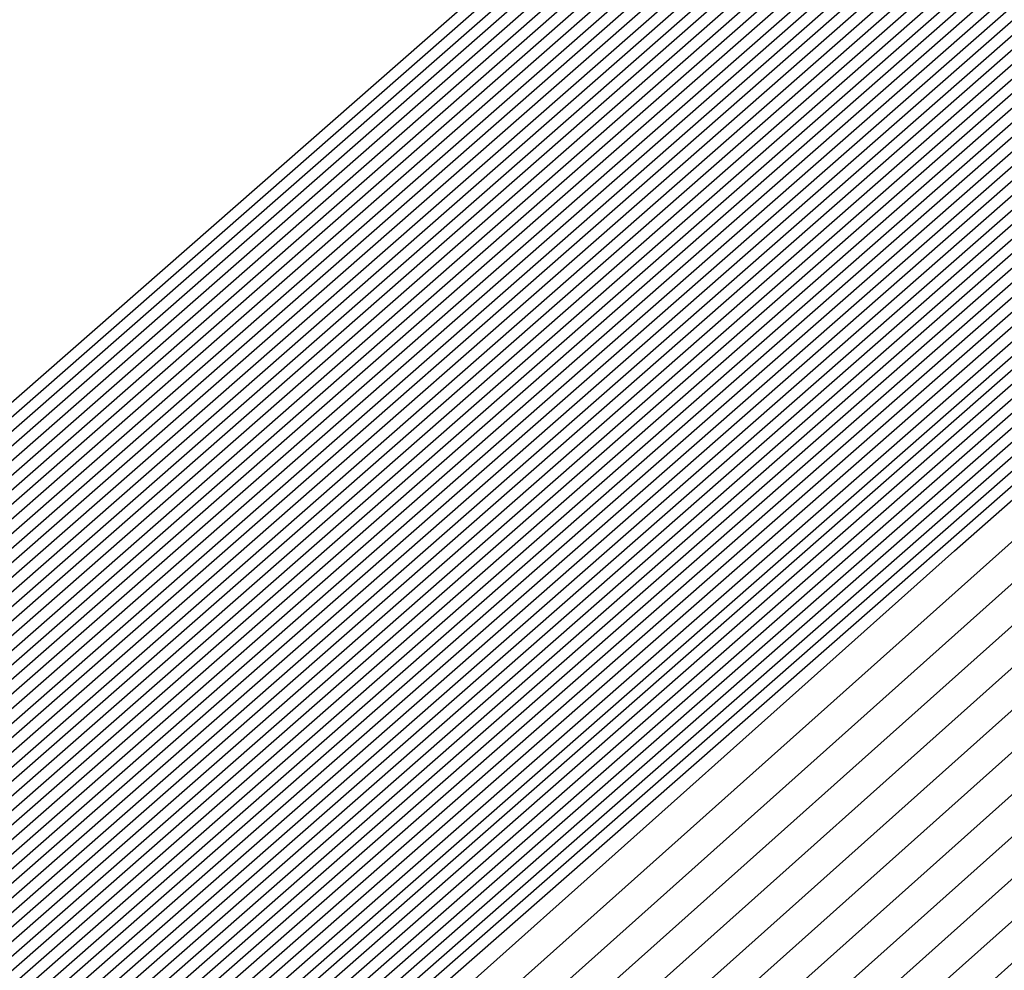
# Model space of a CAD drawing. Extents: x 3249832 to 3255657, y 13789405 to 13793316.
# Tile 908 of 1056: x 3253211.1236 to 3253211.1901, y 13791259.866 to 13791259.9302. Entities that reach past the tile are written whole.
import ezdxf

# ---------------------------------------------------------------- set-up
doc = ezdxf.new("R2010")
doc.units = 0
doc.header["$LTSCALE"] = 100
doc.header["$MEASUREMENT"] = 0
for name, color, linetype in [('GRATIO_03231_CON', 1, 'CONTINUOUS'), ('GRATIO_0323_ICON', 1, 'CONTINUOUS'), ('TARGETS_EAST', 7, 'CONTINUOUS')]:
    doc.layers.add(name, color=color, linetype=linetype)

# ---------------------------------------------------------------- blocks, each defined once
blk = doc.blocks.new('Gratio_032316_contours')
at = {"layer": 'GRATIO_03231_CON', "color": 5, "linetype": 'Continuous', "flags": 128}
for points in [[(3253196.577061, 13791247.036147), (3253203.471051, 13791253.193803), (3253218.759506, 13791266.601258), (3253234.069714, 13791279.984133), (3253242.887716, 13791287.686623), (3253246.134624, 13791290.527313), (3253246.590308, 13791290.943375), (3253246.980833, 13791291.325315), (3253249.817023, 13791293.876967), (3253257.555891, 13791300.755497), (3253271.430682, 13791313.032305), (3253287.77957, 13791327.435736), (3253301.716954, 13791339.608371)], [(3253196.710569, 13791247.152543), (3253203.58621, 13791253.293811), (3253218.83398, 13791266.665582), (3253234.103448, 13791280.012829), (3253242.898008, 13791287.694797), (3253246.136358, 13791290.527838), (3253246.591022, 13791290.942579), (3253246.974128, 13791291.317211), (3253249.756224, 13791293.820178), (3253257.347461, 13791300.567486), (3253270.957567, 13791312.610093), (3253286.994572, 13791326.738755), (3253300.666077, 13791338.679176)], [(3253196.844077, 13791247.26894), (3253203.701371, 13791253.393818), (3253218.908454, 13791266.729905), (3253234.137183, 13791280.041526), (3253242.9083, 13791287.702971), (3253246.138093, 13791290.528363), (3253246.591735, 13791290.941783), (3253246.967422, 13791291.309107), (3253249.695424, 13791293.763388), (3253257.139032, 13791300.379476), (3253270.484453, 13791312.187881), (3253286.209573, 13791326.041774), (3253299.615201, 13791337.749981)], [(3253197.111093, 13791247.501735), (3253203.931691, 13791253.593836), (3253219.057401, 13791266.858547), (3253234.204654, 13791280.09892), (3253242.928884, 13791287.71932), (3253246.141561, 13791290.529414), (3253246.593162, 13791290.940191), (3253246.954011, 13791291.292898), (3253249.573825, 13791293.649809), (3253256.722172, 13791300.003456), (3253269.538223, 13791311.34346), (3253284.63958, 13791324.647813), (3253297.513447, 13791335.891592)], [(3253197.244601, 13791247.618131), (3253204.046851, 13791253.693843), (3253219.131875, 13791266.92287), (3253234.238388, 13791280.127617), (3253242.939176, 13791287.727494), (3253246.143296, 13791290.529939), (3253246.593875, 13791290.939395), (3253246.947305, 13791291.284794), (3253249.513026, 13791293.59302), (3253256.513742, 13791299.815445), (3253269.065109, 13791310.92125), (3253283.854581, 13791323.950833), (3253296.46257, 13791334.962398)], [(3253197.378109, 13791247.734529), (3253204.162012, 13791253.793851), (3253219.206348, 13791266.987193), (3253234.272124, 13791280.156313), (3253242.949468, 13791287.735668), (3253246.14503, 13791290.530465), (3253246.594589, 13791290.9386), (3253246.940599, 13791291.27669), (3253249.452226, 13791293.53623), (3253256.305312, 13791299.627435), (3253268.591994, 13791310.499038), (3253283.069583, 13791323.253852), (3253295.411694, 13791334.033204)], [(3253197.511617, 13791247.850926), (3253204.277171, 13791253.893859), (3253219.280822, 13791267.051512), (3253234.305859, 13791280.18501), (3253242.95976, 13791287.743843), (3253246.146765, 13791290.53099), (3253246.595302, 13791290.937804), (3253246.933893, 13791291.268586), (3253249.391427, 13791293.479441), (3253256.096882, 13791299.439425), (3253268.118879, 13791310.076826), (3253282.284588, 13791322.55687), (3253294.360818, 13791333.104009)], [(3253197.778633, 13791248.083719), (3253204.507492, 13791254.093876), (3253219.429769, 13791267.180159), (3253234.373329, 13791280.242404), (3253242.980343, 13791287.760191), (3253246.150233, 13791290.532041), (3253246.596729, 13791290.936212), (3253246.920482, 13791291.252377), (3253249.269828, 13791293.365862), (3253255.680023, 13791299.063404), (3253267.172648, 13791309.232405), (3253280.714591, 13791321.162909), (3253292.259064, 13791331.24562), (3253298.86322, 13791336.863506)], [(3253197.912141, 13791248.200117), (3253204.622651, 13791254.193883), (3253219.504243, 13791267.244478), (3253234.407064, 13791280.271101), (3253242.990635, 13791287.768365), (3253246.151968, 13791290.532566), (3253246.597442, 13791290.935416), (3253246.913776, 13791291.244273), (3253249.209028, 13791293.309072), (3253255.471593, 13791298.875394), (3253266.699533, 13791308.810193), (3253279.929596, 13791320.465926), (3253291.208188, 13791330.316426), (3253297.66843, 13791335.812021)], [(3253198.045649, 13791248.316514), (3253204.737812, 13791254.293891), (3253219.578716, 13791267.308801), (3253234.440798, 13791280.299798), (3253243.000927, 13791287.77654), (3253246.153702, 13791290.533091), (3253246.598156, 13791290.93462), (3253246.907071, 13791291.236168), (3253249.148229, 13791293.252283), (3253255.263163, 13791298.687384), (3253266.226419, 13791308.387983), (3253279.144597, 13791319.768946), (3253290.157311, 13791329.387232), (3253296.473639, 13791334.760535)], [(3253198.179157, 13791248.43291), (3253204.852971, 13791254.393901), (3253219.65319, 13791267.373124), (3253234.474533, 13791280.328495), (3253243.011219, 13791287.784714), (3253246.155437, 13791290.533616), (3253246.598869, 13791290.933824), (3253246.900365, 13791291.228064), (3253249.087429, 13791293.195493), (3253255.054733, 13791298.499374), (3253265.753304, 13791307.965772), (3253278.359599, 13791319.071965), (3253289.106434, 13791328.458038), (3253295.27885, 13791333.70905)], [(3253198.446173, 13791248.665705), (3253205.083292, 13791254.593916), (3253219.802137, 13791267.501766), (3253234.542003, 13791280.385889), (3253243.031803, 13791287.801062), (3253246.158905, 13791290.534667), (3253246.600296, 13791290.932232), (3253246.886954, 13791291.211856), (3253248.96583, 13791293.081914), (3253254.637874, 13791298.123353), (3253264.807075, 13791307.12135), (3253276.789604, 13791317.678004), (3253287.004681, 13791326.599649), (3253292.889269, 13791331.606079), (3253295.951331, 13791334.070942)], [(3253198.579681, 13791248.782102), (3253205.198453, 13791254.693924), (3253219.876611, 13791267.566089), (3253234.575738, 13791280.414585), (3253243.042095, 13791287.809237), (3253246.16064, 13791290.535192), (3253246.60101, 13791290.931436), (3253246.880248, 13791291.203751), (3253248.905031, 13791293.025125), (3253254.429444, 13791297.935343), (3253264.33396, 13791306.699138), (3253276.004607, 13791316.981023), (3253285.953804, 13791325.670454), (3253291.694479, 13791330.554594), (3253294.7416, 13791333.011419)], [(3253198.713189, 13791248.898498), (3253205.313612, 13791254.793933), (3253219.951085, 13791267.630412), (3253234.609474, 13791280.443283), (3253243.052387, 13791287.817411), (3253246.162374, 13791290.535718), (3253246.601723, 13791290.93064), (3253246.873542, 13791291.195647), (3253248.844232, 13791292.968335), (3253254.221014, 13791297.747333), (3253263.860844, 13791306.276928), (3253275.21961, 13791316.284043), (3253284.902928, 13791324.74126), (3253290.499689, 13791329.503109), (3253293.53187, 13791331.951897)], [(3253198.846697, 13791249.014895), (3253205.428774, 13791254.893941), (3253220.025558, 13791267.694732), (3253234.643209, 13791280.47198), (3253243.062679, 13791287.825585), (3253246.164109, 13791290.536243), (3253246.602436, 13791290.929844), (3253246.866836, 13791291.187543), (3253248.783432, 13791292.911546), (3253254.012584, 13791297.559322), (3253263.387729, 13791305.854716), (3253274.434612, 13791315.58706), (3253283.852051, 13791323.812065), (3253289.304899, 13791328.451623), (3253292.322139, 13791330.892375), (3253295.398785, 13791333.387147)], [(3253199.113713, 13791249.247691), (3253205.659094, 13791255.093956), (3253220.174506, 13791267.823378), (3253234.710679, 13791280.529373), (3253243.083262, 13791287.841934), (3253246.167577, 13791290.537293), (3253246.603863, 13791290.928252), (3253246.853425, 13791291.171334), (3253248.661833, 13791292.797967), (3253253.595725, 13791297.183302), (3253262.4415, 13791305.010294), (3253272.864616, 13791314.193099), (3253281.750298, 13791321.953677), (3253286.915319, 13791326.348653), (3253289.902678, 13791328.77333), (3253293.186926, 13791331.457682)], [(3253199.247221, 13791249.364086), (3253205.774253, 13791255.193966), (3253220.248979, 13791267.887697), (3253234.744414, 13791280.558071), (3253243.093554, 13791287.850108), (3253246.169312, 13791290.537819), (3253246.604577, 13791290.927456), (3253246.846719, 13791291.16323), (3253248.601034, 13791292.741177), (3253253.387295, 13791296.995292), (3253261.968385, 13791304.588083), (3253272.07962, 13791313.496119), (3253280.699421, 13791321.024482), (3253285.720529, 13791325.297167), (3253288.692948, 13791327.713808), (3253292.080997, 13791330.492949), (3253297.619173, 13791335.1971)], [(3253199.380729, 13791249.480484), (3253205.889415, 13791255.293974), (3253220.323453, 13791267.95202), (3253234.778148, 13791280.586767), (3253243.103846, 13791287.858282), (3253246.171046, 13791290.538344), (3253246.60529, 13791290.92666), (3253246.840014, 13791291.155126), (3253248.540234, 13791292.684388), (3253253.178865, 13791296.807282), (3253261.495269, 13791304.165872), (3253271.294621, 13791312.799138), (3253279.648544, 13791320.095288), (3253284.525739, 13791324.245682), (3253287.483217, 13791326.654286), (3253290.975067, 13791329.528217), (3253296.715246, 13791334.410219)], [(3253199.514237, 13791249.596881), (3253206.004574, 13791255.393981), (3253220.397926, 13791268.016343), (3253234.811884, 13791280.615464), (3253243.114138, 13791287.866456), (3253246.172781, 13791290.538869), (3253246.606003, 13791290.925864), (3253246.833308, 13791291.147021), (3253248.479435, 13791292.627598), (3253252.970435, 13791296.619271), (3253261.022155, 13791303.743661), (3253270.509624, 13791312.102158), (3253278.597668, 13791319.166094), (3253283.330949, 13791323.194197), (3253286.273487, 13791325.594763), (3253289.869138, 13791328.563484), (3253295.81132, 13791333.62334)], [(3253199.781252, 13791249.829674), (3253206.234894, 13791255.593998), (3253220.546874, 13791268.144986), (3253234.879353, 13791280.672858), (3253243.134722, 13791287.882805), (3253246.176249, 13791290.53992), (3253246.60743, 13791290.924272), (3253246.819896, 13791291.130813), (3253248.357836, 13791292.514019), (3253252.553575, 13791296.243251), (3253260.075926, 13791302.899239), (3253268.939629, 13791310.708195), (3253276.495915, 13791317.307705), (3253280.941369, 13791321.091226), (3253283.854026, 13791323.475719), (3253287.657279, 13791326.63402), (3253294.003467, 13791332.049579)], [(3253199.91476, 13791249.946072), (3253206.350054, 13791255.694006), (3253220.621347, 13791268.209309), (3253234.913089, 13791280.701555), (3253243.145014, 13791287.890979), (3253246.177984, 13791290.540445), (3253246.608144, 13791290.923477), (3253246.813191, 13791291.122709), (3253248.297036, 13791292.45723), (3253252.345146, 13791296.055241), (3253259.60281, 13791302.477028), (3253268.154633, 13791310.011214), (3253275.445038, 13791316.37851), (3253279.746579, 13791320.03974), (3253282.644295, 13791322.416197), (3253286.55135, 13791325.669287), (3253293.099541, 13791331.2627), (3253300.795214, 13791337.869235)], [(3253200.048268, 13791250.062469), (3253206.465215, 13791255.794014), (3253220.695821, 13791268.273632), (3253234.946824, 13791280.730252), (3253243.155306, 13791287.899153), (3253246.179718, 13791290.540971), (3253246.608857, 13791290.922681), (3253246.806485, 13791291.114604), (3253248.236237, 13791292.40044), (3253252.136716, 13791295.86723), (3253259.129695, 13791302.054816), (3253267.369634, 13791309.314234), (3253274.394161, 13791315.449316), (3253278.551789, 13791318.988255), (3253281.434565, 13791321.356674), (3253285.44542, 13791324.704555), (3253292.195614, 13791330.475819), (3253300.12972, 13791337.290156)], [(3253200.181776, 13791250.178867), (3253206.580374, 13791255.894021), (3253220.770295, 13791268.337951), (3253234.980558, 13791280.758949), (3253243.165597, 13791287.907327), (3253246.181453, 13791290.541496), (3253246.609571, 13791290.921885), (3253246.799779, 13791291.1065), (3253248.175437, 13791292.34365), (3253251.928286, 13791295.67922), (3253258.656581, 13791301.632605), (3253266.584637, 13791308.617253), (3253273.343284, 13791314.520121), (3253277.356999, 13791317.93677), (3253280.224834, 13791320.297152), (3253284.339491, 13791323.739822), (3253291.291688, 13791329.688939), (3253299.464229, 13791336.711079)], [(3253200.448792, 13791250.41166), (3253206.810695, 13791256.094039), (3253220.919242, 13791268.466597), (3253235.048029, 13791280.816343), (3253243.186181, 13791287.923676), (3253246.184922, 13791290.542546), (3253246.610997, 13791290.920293), (3253246.786368, 13791291.090291), (3253248.053838, 13791292.230072), (3253251.511426, 13791295.3032), (3253257.71035, 13791300.788183), (3253265.014642, 13791307.223292), (3253271.241531, 13791312.661733), (3253274.967419, 13791315.833799), (3253277.805373, 13791318.178108), (3253282.127631, 13791321.810358), (3253289.483835, 13791328.115179), (3253298.133244, 13791335.552923)], [(3253200.5823, 13791250.528057), (3253206.925856, 13791256.194046), (3253220.993715, 13791268.530917), (3253235.081764, 13791280.845039), (3253243.196473, 13791287.93185), (3253246.186656, 13791290.543072), (3253246.611711, 13791290.919497), (3253246.779662, 13791291.082187), (3253247.993039, 13791292.173282), (3253251.302996, 13791295.11519), (3253257.237236, 13791300.365972), (3253264.229644, 13791306.52631), (3253270.190655, 13791311.732538), (3253273.772629, 13791314.782314), (3253276.595643, 13791317.118585), (3253281.021702, 13791320.845625), (3253288.579908, 13791327.328299), (3253297.467752, 13791334.973846)], [(3253200.715808, 13791250.644455), (3253207.041015, 13791256.294056), (3253221.068189, 13791268.59524), (3253235.115498, 13791280.873737), (3253243.206765, 13791287.940024), (3253246.18839, 13791290.543597), (3253246.612424, 13791290.918701), (3253246.772956, 13791291.074083), (3253247.93224, 13791292.116492), (3253251.094567, 13791294.927179), (3253256.764121, 13791299.943761), (3253263.444647, 13791305.82933), (3253269.139778, 13791310.803344), (3253272.577839, 13791313.730828), (3253275.385912, 13791316.059063), (3253279.915773, 13791319.880893), (3253287.675982, 13791326.541418), (3253296.802261, 13791334.394769)], [(3253200.849316, 13791250.760851), (3253207.156176, 13791256.394064), (3253221.142663, 13791268.659563), (3253235.149234, 13791280.902434), (3253243.217057, 13791287.948199), (3253246.190125, 13791290.544122), (3253246.613138, 13791290.917905), (3253246.766251, 13791291.065979), (3253247.87144, 13791292.059703), (3253250.886137, 13791294.739169), (3253256.291006, 13791299.52155), (3253262.659648, 13791305.132348), (3253268.088901, 13791309.87415), (3253271.383048, 13791312.679343), (3253274.176182, 13791314.999541), (3253278.809843, 13791318.91616), (3253286.772056, 13791325.754539), (3253296.136767, 13791333.81569)], [(3253201.116332, 13791250.993646), (3253207.386497, 13791256.594079), (3253221.29161, 13791268.788205), (3253235.216703, 13791280.959827), (3253243.237641, 13791287.964547), (3253246.193594, 13791290.545173), (3253246.614564, 13791290.916313), (3253246.752839, 13791291.04977), (3253247.749841, 13791291.946124), (3253250.469277, 13791294.363148), (3253255.344776, 13791298.677128), (3253261.089654, 13791303.738387), (3253265.987148, 13791308.015761), (3253268.993468, 13791310.576372), (3253271.756721, 13791312.880496), (3253276.597984, 13791316.986696), (3253284.964203, 13791324.180778), (3253294.805784, 13791332.657536)], [(3253201.24984, 13791251.110043), (3253207.501656, 13791256.694088), (3253221.366084, 13791268.852528), (3253235.250439, 13791280.988525), (3253243.247933, 13791287.972721), (3253246.195328, 13791290.545698), (3253246.615278, 13791290.915517), (3253246.746134, 13791291.041666), (3253247.689042, 13791291.889334), (3253250.260847, 13791294.175138), (3253254.871662, 13791298.254917), (3253260.304656, 13791303.041406), (3253264.936271, 13791307.086566), (3253267.798678, 13791309.524887), (3253270.54699, 13791311.820974), (3253275.492055, 13791316.021963), (3253284.060277, 13791323.393899), (3253294.140291, 13791332.078457)], [(3253201.383348, 13791251.226439), (3253207.616817, 13791256.794096), (3253221.440557, 13791268.916851), (3253235.284174, 13791281.017221), (3253243.258224, 13791287.980896), (3253246.197062, 13791290.546223), (3253246.615991, 13791290.914721), (3253246.739428, 13791291.033562), (3253247.628242, 13791291.832545), (3253250.052417, 13791293.987128), (3253254.398546, 13791297.832706), (3253259.519659, 13791302.344425), (3253263.885395, 13791306.157372), (3253266.603888, 13791308.473402), (3253269.33726, 13791310.761452), (3253274.386125, 13791315.057231), (3253283.156349, 13791322.607018), (3253293.474799, 13791331.49938)], [(3253201.516856, 13791251.342836), (3253207.731977, 13791256.894104), (3253221.515031, 13791268.98117), (3253235.317908, 13791281.045918), (3253243.268516, 13791287.98907), (3253246.198797, 13791290.546749), (3253246.616705, 13791290.913925), (3253246.732722, 13791291.025457), (3253247.567443, 13791291.775755), (3253249.843988, 13791293.799118), (3253253.925432, 13791297.410495), (3253258.734661, 13791301.647445), (3253262.834518, 13791305.228178), (3253265.409098, 13791307.421916), (3253268.127529, 13791309.701929), (3253273.280196, 13791314.092498), (3253282.252423, 13791321.820138), (3253292.809306, 13791330.920303), (3253301.810882, 13791338.630682)], [(3253201.783872, 13791251.575631), (3253207.962297, 13791257.094121), (3253221.663978, 13791269.109817), (3253235.385379, 13791281.103312), (3253243.2891, 13791288.005418), (3253246.202266, 13791290.547799), (3253246.618132, 13791290.912333), (3253246.719311, 13791291.009249), (3253247.445844, 13791291.662176), (3253249.427128, 13791293.423097), (3253252.979202, 13791296.566073), (3253257.164667, 13791300.253483), (3253260.732765, 13791303.369789), (3253263.019518, 13791305.318945), (3253265.708069, 13791307.582885), (3253271.068337, 13791312.163033), (3253280.44457, 13791320.246378), (3253291.478323, 13791329.762148), (3253300.885471, 13791337.825133)], [(3253201.91738, 13791251.692027), (3253208.077456, 13791257.194129), (3253221.738452, 13791269.174136), (3253235.419113, 13791281.132009), (3253243.299392, 13791288.013593), (3253246.204, 13791290.548325), (3253246.618845, 13791290.911537), (3253246.712605, 13791291.001144), (3253247.385044, 13791291.605387), (3253249.218698, 13791293.235087), (3253252.506087, 13791296.143862), (3253256.379669, 13791299.556502), (3253259.681888, 13791302.440594), (3253261.824728, 13791304.26746), (3253264.498338, 13791306.523363), (3253269.962407, 13791311.198301), (3253279.540643, 13791319.459498), (3253290.812829, 13791329.183071), (3253300.422766, 13791337.422359)], [(3253202.050886, 13791251.808424), (3253208.192618, 13791257.294136), (3253221.812925, 13791269.238459), (3253235.452849, 13791281.160706), (3253243.309684, 13791288.021767), (3253246.205734, 13791290.54885), (3253246.619558, 13791290.910741), (3253246.705899, 13791290.99304), (3253247.324245, 13791291.548597), (3253249.010269, 13791293.047077), (3253252.032972, 13791295.72165), (3253255.594672, 13791298.859521), (3253258.631011, 13791301.5114), (3253260.629938, 13791303.215975), (3253263.288608, 13791305.46384), (3253268.856478, 13791310.233569), (3253278.636718, 13791318.672617), (3253290.147338, 13791328.603992), (3253299.96006, 13791337.019585)], [(3253222.189727, 13791268.956195), (3253208.471011, 13791257.206985), (3253202.184394, 13791251.924823), (3253202.184394, 13791251.924822), (3253208.307777, 13791257.394144), (3253221.887399, 13791269.302782)], [(3253222.336854, 13791269.086923), (3253208.700353, 13791257.408126), (3253202.451409, 13791252.157615), (3253202.45141, 13791252.157615), (3253208.538097, 13791257.594161), (3253222.036346, 13791269.431424)], [(3253222.410417, 13791269.152286), (3253208.815023, 13791257.508695), (3253202.584921, 13791252.274011), (3253202.584918, 13791252.274013), (3253208.653258, 13791257.694169), (3253222.11082, 13791269.495747)], [(3253222.483981, 13791269.217651), (3253208.92969, 13791257.609264), (3253202.718428, 13791252.390411), (3253202.718426, 13791252.39041), (3253208.768418, 13791257.794177), (3253222.185294, 13791269.560071)], [(3253222.557544, 13791269.283014), (3253209.044361, 13791257.709832), (3253202.851936, 13791252.506807), (3253202.851934, 13791252.506806), (3253208.883579, 13791257.894186), (3253222.259767, 13791269.62439)], [(3253222.704671, 13791269.413741), (3253209.273702, 13791257.91097), (3253203.118951, 13791252.739602), (3253203.11895, 13791252.739601), (3253209.113899, 13791258.094202), (3253222.408715, 13791269.753036)], [(3253222.778233, 13791269.479104), (3253209.388373, 13791258.011542), (3253203.252459, 13791252.855998), (3253203.252458, 13791252.855998), (3253209.229059, 13791258.194209), (3253222.483188, 13791269.817355)], [(3253222.851796, 13791269.544469), (3253209.503043, 13791258.112111), (3253203.385966, 13791252.972394), (3253203.385966, 13791252.972394), (3253209.34422, 13791258.294219), (3253222.557662, 13791269.881678)], [(3253222.92536, 13791269.609832), (3253209.617714, 13791258.21268), (3253203.519474, 13791253.08879), (3253203.519474, 13791253.088791), (3253209.459379, 13791258.394226), (3253222.632135, 13791269.946001)], [(3253294.555932, 13791331.784818), (3253282.651333, 13791321.302735), (3253268.603203, 13791309.014447), (3253256.633797, 13791298.600272), (3253249.913733, 13791292.816087), (3253247.407106, 13791290.719974), (3253247.026376, 13791290.445568), (3253246.628672, 13791290.097267), (3253243.849802, 13791287.662521), (3253236.270245, 13791281.099544), (3253223.072487, 13791269.740559), (3253209.847055, 13791258.413819), (3253203.786489, 13791253.321586), (3253203.78649, 13791253.321586), (3253209.689707, 13791258.594234), (3253222.78114, 13791270.074575), (3253235.891608, 13791281.53353), (3253243.79641, 13791288.432975), (3253249.048806, 13791292.998606), (3253256.146548, 13791299.147074), (3253268.135158, 13791309.529006), (3253282.251274, 13791321.730918), (3253294.279297, 13791332.073309)], [(3253294.303412, 13791331.566983), (3253282.46184, 13791321.140397), (3253268.488083, 13791308.917171), (3253256.582029, 13791298.558148), (3253249.897517, 13791292.804611), (3253247.40414, 13791290.719612), (3253247.02543, 13791290.446644), (3253246.629001, 13791290.099378), (3253243.858784, 13791287.672183), (3253236.302787, 13791281.129602), (3253223.14605, 13791269.805922), (3253209.961726, 13791258.514388), (3253203.919997, 13791253.437981), (3253203.919998, 13791253.437982), (3253209.804872, 13791258.694236), (3253222.855652, 13791270.138852), (3253235.925472, 13791281.562076), (3253243.805117, 13791288.439206), (3253249.036009, 13791292.985734), (3253256.097231, 13791299.102201), (3253268.022476, 13791309.42905), (3253282.06389, 13791321.566318), (3253294.028242, 13791331.853946)], [(3253294.050892, 13791331.349147), (3253282.272347, 13791320.978058), (3253268.372959, 13791308.819897), (3253256.53026, 13791298.516025), (3253249.8813, 13791292.793135), (3253247.401173, 13791290.719249), (3253247.024485, 13791290.447721), (3253246.629331, 13791290.101489), (3253243.867765, 13791287.681844), (3253236.335328, 13791281.15966), (3253223.219613, 13791269.871285), (3253210.076396, 13791258.614957), (3253204.053508, 13791253.554381), (3253204.053506, 13791253.554379), (3253209.920037, 13791258.79424), (3253222.930167, 13791270.20313), (3253235.959336, 13791281.590624), (3253243.813823, 13791288.445438), (3253249.023211, 13791292.972861), (3253256.047914, 13791299.057326), (3253267.909792, 13791309.329092), (3253281.876511, 13791321.401718), (3253293.777187, 13791331.634584)], [(3253293.798373, 13791331.131311), (3253282.082854, 13791320.815718), (3253268.257836, 13791308.722622), (3253256.478491, 13791298.473901), (3253249.865083, 13791292.781659), (3253247.398206, 13791290.718887), (3253247.023539, 13791290.448797), (3253246.629661, 13791290.1036), (3253243.876746, 13791287.691505), (3253236.367871, 13791281.189718), (3253223.293177, 13791269.93665), (3253210.191067, 13791258.715525), (3253204.187016, 13791253.670777), (3253204.187014, 13791253.670777), (3253210.035202, 13791258.894242), (3253223.004679, 13791270.267407), (3253235.993201, 13791281.619171), (3253243.82253, 13791288.45167), (3253249.010414, 13791292.959989), (3253255.998597, 13791299.012453), (3253267.79711, 13791309.229136), (3253281.689131, 13791321.237116), (3253293.526131, 13791331.41522)], [(3253281.703867, 13791320.491041), (3253268.027588, 13791308.528072), (3253256.374954, 13791298.389654), (3253249.83265, 13791292.758707), (3253247.392273, 13791290.718163), (3253247.021649, 13791290.45095), (3253246.63032, 13791290.107823), (3253243.894709, 13791287.710827), (3253236.432955, 13791281.249833), (3253223.440304, 13791270.067378), (3253210.420408, 13791258.916665), (3253204.454031, 13791253.903573), (3253204.45403, 13791253.90357), (3253210.265496, 13791259.094286), (3253223.15342, 13791270.396274), (3253236.059978, 13791281.677323), (3253243.494674, 13791288.169109), (3253246.236293, 13791290.558915), (3253246.630942, 13791290.897916), (3253246.976878, 13791291.192818), (3253249.380962, 13791293.27243), (3253255.902209, 13791298.921086), (3253267.57241, 13791309.028745), (3253281.314456, 13791320.907856)], [(3253281.514374, 13791320.328701), (3253267.912464, 13791308.430798), (3253256.323186, 13791298.34753), (3253249.816433, 13791292.747232), (3253247.389307, 13791290.7178), (3253247.020703, 13791290.452026), (3253246.63065, 13791290.109934), (3253243.90369, 13791287.720489), (3253236.465497, 13791281.279891), (3253223.513867, 13791270.132741), (3253210.535079, 13791259.017233), (3253204.587539, 13791254.019969), (3253204.587538, 13791254.019968), (3253210.380657, 13791259.194295), (3253223.22789, 13791270.460601), (3253236.093697, 13791281.706031), (3253243.504926, 13791288.177315), (3253246.237927, 13791290.559532), (3253246.631434, 13791290.897348), (3253246.975681, 13791291.190435), (3253249.366914, 13791293.25849), (3253255.852885, 13791298.876217), (3253267.459724, 13791308.928789), (3253281.127076, 13791320.743256)], [(3253281.324881, 13791320.166363), (3253267.797344, 13791308.333522), (3253256.271417, 13791298.305406), (3253249.800217, 13791292.735756), (3253247.38634, 13791290.717438), (3253247.019758, 13791290.453103), (3253246.630979, 13791290.112045), (3253243.912671, 13791287.73015), (3253236.498039, 13791281.309949), (3253223.587429, 13791270.198103), (3253210.64975, 13791259.117804), (3253204.721046, 13791254.136365), (3253204.721046, 13791254.136365), (3253210.495817, 13791259.294303), (3253223.302356, 13791270.524924), (3253236.127417, 13791281.734739), (3253243.515178, 13791288.185521), (3253246.239562, 13791290.56015), (3253246.631926, 13791290.896781), (3253246.974483, 13791291.188052), (3253249.352866, 13791293.24455), (3253255.803561, 13791298.831348), (3253267.347038, 13791308.828835), (3253280.939697, 13791320.578654)], [(3253281.135387, 13791320.004024), (3253267.68222, 13791308.236247), (3253256.219649, 13791298.263283), (3253249.784, 13791292.72428), (3253247.383374, 13791290.717076), (3253247.018812, 13791290.454179), (3253246.631309, 13791290.114156), (3253243.921652, 13791287.739811), (3253236.530581, 13791281.340006), (3253223.660992, 13791270.263468), (3253210.76442, 13791259.218373), (3253204.854554, 13791254.25276), (3253204.854554, 13791254.252763), (3253210.610976, 13791259.394313), (3253223.376826, 13791270.589251), (3253236.161137, 13791281.763447), (3253243.52543, 13791288.193726), (3253246.241196, 13791290.560768), (3253246.632418, 13791290.896213), (3253246.973286, 13791291.185668), (3253249.338818, 13791293.230609), (3253255.754237, 13791298.786479), (3253267.234354, 13791308.728879), (3253280.752313, 13791320.414054)], [(3253267.451973, 13791308.041697), (3253256.116111, 13791298.179035), (3253249.751567, 13791292.701328), (3253247.377441, 13791290.716351), (3253247.016922, 13791290.456332), (3253246.631968, 13791290.118378), (3253243.939615, 13791287.759133), (3253236.595665, 13791281.400121), (3253223.808119, 13791270.394196), (3253210.993761, 13791259.419512), (3253205.121569, 13791254.485556), (3253205.12157, 13791254.485556), (3253210.841294, 13791259.59433), (3253223.525766, 13791270.717901), (3253236.228576, 13791281.820863), (3253243.545933, 13791288.210138), (3253246.244464, 13791290.562004), (3253246.633402, 13791290.895078), (3253246.970892, 13791291.180901), (3253249.310721, 13791293.202729), (3253255.655588, 13791298.696741), (3253267.008982, 13791308.528971)], [(3253267.336849, 13791307.944423), (3253256.064342, 13791298.136912), (3253249.73535, 13791292.689852), (3253247.374474, 13791290.715989), (3253247.015976, 13791290.457408), (3253246.632298, 13791290.120489), (3253243.948596, 13791287.768794), (3253236.628207, 13791281.430179), (3253223.881683, 13791270.459559), (3253211.108432, 13791259.520081), (3253205.255077, 13791254.601952), (3253205.255078, 13791254.601953), (3253210.956454, 13791259.694338), (3253223.600232, 13791270.782228), (3253236.262295, 13791281.84957), (3253243.556185, 13791288.218343), (3253246.246098, 13791290.562622), (3253246.633894, 13791290.89451), (3253246.969694, 13791291.178518), (3253249.296673, 13791293.188789), (3253255.606265, 13791298.651872), (3253266.896298, 13791308.429015)], [(3253267.221725, 13791307.847149), (3253256.012575, 13791298.094788), (3253249.719134, 13791292.678376), (3253247.371507, 13791290.715627), (3253247.015031, 13791290.458484), (3253246.632628, 13791290.1226), (3253243.957577, 13791287.778456), (3253236.66075, 13791281.460237), (3253223.955246, 13791270.524922), (3253211.223103, 13791259.62065), (3253205.388584, 13791254.718352), (3253205.388586, 13791254.718351), (3253211.071615, 13791259.794345), (3253223.674701, 13791270.846551), (3253236.296016, 13791281.878279), (3253243.566437, 13791288.226549), (3253246.247732, 13791290.56324), (3253246.634385, 13791290.893942), (3253246.968497, 13791291.176134), (3253249.282624, 13791293.174848), (3253255.55694, 13791298.607003), (3253266.783612, 13791308.329061)], [(3253267.106605, 13791307.749872), (3253255.960806, 13791298.052664), (3253249.702917, 13791292.6669), (3253247.368541, 13791290.715265), (3253247.014086, 13791290.459561), (3253246.632957, 13791290.124712), (3253243.966559, 13791287.788117), (3253236.693292, 13791281.490295), (3253224.02881, 13791270.590287), (3253211.337773, 13791259.72122), (3253205.522092, 13791254.834748), (3253205.522094, 13791254.834746), (3253211.186774, 13791259.894355), (3253223.749171, 13791270.910878), (3253236.329735, 13791281.906987), (3253243.576689, 13791288.234755), (3253246.249366, 13791290.563858), (3253246.634877, 13791290.893375), (3253246.9673, 13791291.173751), (3253249.268576, 13791293.160908), (3253255.507616, 13791298.562134), (3253266.670926, 13791308.229105)], [(3253266.876357, 13791307.555324), (3253255.857268, 13791297.968417), (3253249.670483, 13791292.643948), (3253247.362608, 13791290.71454), (3253247.012195, 13791290.461714), (3253246.633616, 13791290.128934), (3253243.984521, 13791287.807439), (3253236.758376, 13791281.55041), (3253224.175936, 13791270.721014), (3253211.567115, 13791259.922358), (3253205.789111, 13791255.067539), (3253205.78911, 13791255.067541), (3253211.417093, 13791260.094372), (3253223.898111, 13791271.039528), (3253236.397174, 13791281.964402), (3253243.597192, 13791288.251166), (3253246.252634, 13791290.565094), (3253246.635861, 13791290.892239), (3253246.964905, 13791291.168984), (3253249.240479, 13791293.133027), (3253255.408968, 13791298.472396), (3253266.445556, 13791308.029197)], [(3253266.761233, 13791307.458048), (3253255.8055, 13791297.926293), (3253249.654267, 13791292.632473), (3253247.359641, 13791290.714178), (3253247.011249, 13791290.46279), (3253246.633946, 13791290.131045), (3253243.993502, 13791287.8171), (3253236.790918, 13791281.580467), (3253224.2495, 13791270.786377), (3253211.681785, 13791260.022928), (3253205.922618, 13791255.183939), (3253205.922618, 13791255.183939), (3253211.532252, 13791260.19438), (3253223.972577, 13791271.103855), (3253236.430893, 13791281.993111), (3253243.607444, 13791288.259371), (3253246.254268, 13791290.565712), (3253246.636353, 13791290.891671), (3253246.963708, 13791291.166601), (3253249.226431, 13791293.119087), (3253255.359643, 13791298.427527), (3253266.33287, 13791307.929241)], [(3253266.64611, 13791307.360774), (3253255.753731, 13791297.884169), (3253249.63805, 13791292.620997), (3253247.356675, 13791290.713816), (3253247.010304, 13791290.463866), (3253246.634276, 13791290.133156), (3253244.002484, 13791287.826761), (3253236.82346, 13791281.610525), (3253224.323063, 13791270.85174), (3253211.796456, 13791260.123497), (3253206.056126, 13791255.300335), (3253206.056126, 13791255.300335), (3253211.647411, 13791260.294389), (3253224.047047, 13791271.168178), (3253236.464614, 13791282.021819), (3253243.617696, 13791288.267577), (3253246.255902, 13791290.566329), (3253246.636845, 13791290.891104), (3253246.962511, 13791291.164217), (3253249.212383, 13791293.105147), (3253255.310319, 13791298.382658), (3253266.220186, 13791307.829287)], [(3253266.530986, 13791307.263499), (3253255.701962, 13791297.842046), (3253249.621834, 13791292.609521), (3253247.353708, 13791290.713453), (3253247.009359, 13791290.464943), (3253246.634605, 13791290.135267), (3253244.011465, 13791287.836423), (3253236.856002, 13791281.640583), (3253224.396627, 13791270.917105), (3253211.911126, 13791260.224066), (3253206.189634, 13791255.416731), (3253206.189634, 13791255.416732), (3253211.762573, 13791260.394397), (3253224.121517, 13791271.232505), (3253236.498333, 13791282.050527), (3253243.627948, 13791288.275783), (3253246.257536, 13791290.566947), (3253246.637337, 13791290.890536), (3253246.961314, 13791291.161834), (3253249.198335, 13791293.091206), (3253255.260994, 13791298.337789), (3253266.1075, 13791307.729333)], [(3253266.300742, 13791307.068949), (3253255.598426, 13791297.757798), (3253249.5894, 13791292.586569), (3253247.347775, 13791290.712729), (3253247.007468, 13791290.467095), (3253246.635265, 13791290.139489), (3253244.029427, 13791287.855745), (3253236.921086, 13791281.700698), (3253224.543752, 13791271.047831), (3253212.140468, 13791260.425205), (3253206.456649, 13791255.649527), (3253206.45665, 13791255.649527), (3253211.992891, 13791260.594414), (3253224.270456, 13791271.361155), (3253236.565772, 13791282.107943), (3253243.648451, 13791288.292194), (3253246.260804, 13791290.568183), (3253246.638321, 13791290.889401), (3253246.958919, 13791291.157067), (3253249.170238, 13791293.063326), (3253255.162346, 13791298.248051), (3253265.88213, 13791307.529423)], [(3253266.185618, 13791306.971675), (3253255.546657, 13791297.715675), (3253249.573183, 13791292.575093), (3253247.344808, 13791290.712367), (3253247.006522, 13791290.468172), (3253246.635594, 13791290.141601), (3253244.038409, 13791287.865406), (3253236.953628, 13791281.730756), (3253224.617315, 13791271.113195), (3253212.255138, 13791260.525774), (3253206.590156, 13791255.765923), (3253206.590158, 13791255.765923), (3253212.10805, 13791260.694424), (3253224.344922, 13791271.425478), (3253236.599492, 13791282.136651), (3253243.658703, 13791288.3004), (3253246.262438, 13791290.568801), (3253246.638812, 13791290.888833), (3253246.957722, 13791291.154684), (3253249.15619, 13791293.049385), (3253255.113022, 13791298.203182), (3253265.769445, 13791307.429467)], [(3253266.070494, 13791306.874399), (3253255.494888, 13791297.673551), (3253249.556967, 13791292.563617), (3253247.341842, 13791290.712004), (3253247.005577, 13791290.469248), (3253246.635924, 13791290.143712), (3253244.04739, 13791287.875067), (3253236.98617, 13791281.760814), (3253224.690879, 13791271.178558), (3253212.369809, 13791260.626345), (3253206.723664, 13791255.882318), (3253206.723666, 13791255.88232), (3253212.22321, 13791260.794431), (3253224.419392, 13791271.489805), (3253236.633212, 13791282.165358), (3253243.668955, 13791288.308605), (3253246.264072, 13791290.569419), (3253246.639304, 13791290.888265), (3253246.956524, 13791291.1523), (3253249.142141, 13791293.035445), (3253255.063697, 13791298.158313), (3253265.656759, 13791307.329513)], [(3253265.955372, 13791306.777124), (3253255.44312, 13791297.631427), (3253249.54075, 13791292.552141), (3253247.338875, 13791290.711642), (3253247.004632, 13791290.470325), (3253246.636254, 13791290.145823), (3253244.056371, 13791287.884728), (3253237.018712, 13791281.790872), (3253224.764442, 13791271.243923), (3253212.48448, 13791260.726913), (3253206.857172, 13791255.998718), (3253206.857174, 13791255.998718), (3253212.338369, 13791260.894441), (3253224.493862, 13791271.554128), (3253236.666931, 13791282.194066), (3253243.679207, 13791288.316811), (3253246.265706, 13791290.570037), (3253246.639796, 13791290.887697), (3253246.955327, 13791291.149917), (3253249.128093, 13791293.021505), (3253255.014373, 13791298.113444), (3253265.544075, 13791307.229559)]]:
    blk.add_lwpolyline(points, dxfattribs=at)
at = {"layer": 'GRATIO_0323_ICON', "color": 7, "linetype": 'Continuous', "flags": 128}
for points in [[(3253196.977585, 13791247.385338), (3253203.81653, 13791253.493826), (3253218.982927, 13791266.794228), (3253234.170919, 13791280.070222), (3253242.918592, 13791287.711146), (3253246.139827, 13791290.528889), (3253246.592449, 13791290.940987), (3253246.960716, 13791291.301003), (3253249.634624, 13791293.706599), (3253256.930602, 13791300.191466), (3253270.011338, 13791311.765671), (3253285.424578, 13791325.344794), (3253298.564324, 13791336.820787)], [(3253197.645125, 13791247.967322), (3253204.392332, 13791253.993868), (3253219.355296, 13791267.115835), (3253234.339593, 13791280.213708), (3253242.970052, 13791287.752017), (3253246.148499, 13791290.531515), (3253246.596016, 13791290.937008), (3253246.927188, 13791291.260481), (3253249.330627, 13791293.422651), (3253255.888453, 13791299.251414), (3253267.645763, 13791309.654617), (3253281.499589, 13791321.859889), (3253293.30994, 13791332.174815)], [(3253198.312665, 13791248.549307), (3253204.968133, 13791254.493908), (3253219.727664, 13791267.437447), (3253234.508269, 13791280.357192), (3253243.021511, 13791287.792888), (3253246.157171, 13791290.534142), (3253246.599583, 13791290.933028), (3253246.893659, 13791291.21996), (3253249.02663, 13791293.138704), (3253254.846303, 13791298.311363), (3253265.28019, 13791307.54356), (3253277.574602, 13791318.374985), (3253288.055557, 13791327.528843), (3253294.084059, 13791332.657565)], [(3253198.980205, 13791249.131293), (3253205.543933, 13791254.993949), (3253220.100032, 13791267.759055), (3253234.676943, 13791280.500676), (3253243.07297, 13791287.833759), (3253246.165843, 13791290.536768), (3253246.60315, 13791290.929048), (3253246.860131, 13791291.179438), (3253248.722633, 13791292.854756), (3253253.804154, 13791297.371312), (3253262.914614, 13791305.432505), (3253273.649615, 13791314.89008), (3253282.801174, 13791322.882871), (3253288.110109, 13791327.400138), (3253291.112409, 13791329.832853), (3253294.292856, 13791332.422414)], [(3253199.647745, 13791249.713279), (3253206.119735, 13791255.493989), (3253220.4724, 13791268.080666), (3253234.845619, 13791280.644161), (3253243.12443, 13791287.87463), (3253246.174515, 13791290.539395), (3253246.606717, 13791290.925068), (3253246.826602, 13791291.138917), (3253248.418635, 13791292.570809), (3253252.762005, 13791296.431261), (3253260.54904, 13791303.321449), (3253269.724626, 13791311.405175), (3253277.546791, 13791318.236899), (3253282.136159, 13791322.142711), (3253285.063756, 13791324.535241), (3253288.763208, 13791327.598752), (3253294.907393, 13791332.836459)], [(3253200.315284, 13791250.295262), (3253206.695535, 13791255.994031), (3253220.844768, 13791268.402274), (3253235.014293, 13791280.787646), (3253243.175889, 13791287.915502), (3253246.183187, 13791290.542021), (3253246.610284, 13791290.921089), (3253246.793074, 13791291.098396), (3253248.114638, 13791292.286861), (3253251.719856, 13791295.49121), (3253258.183466, 13791301.210395), (3253265.799639, 13791307.920272), (3253272.292408, 13791313.590927), (3253276.162209, 13791316.885284), (3253279.015104, 13791319.23763), (3253283.233561, 13791322.77509), (3253290.387762, 13791328.902059), (3253298.798737, 13791336.132002)], [(3253200.982824, 13791250.877248), (3253207.271336, 13791256.494071), (3253221.217136, 13791268.723886), (3253235.182969, 13791280.93113), (3253243.227349, 13791287.956373), (3253246.191859, 13791290.544648), (3253246.613851, 13791290.917109), (3253246.759545, 13791291.057874), (3253247.810641, 13791292.002913), (3253250.677707, 13791294.551159), (3253255.817891, 13791299.099339), (3253261.874652, 13791304.435368), (3253267.038025, 13791308.944955), (3253270.188258, 13791311.627858), (3253272.966451, 13791313.940019), (3253277.703914, 13791317.951428), (3253285.868129, 13791324.967658), (3253295.471276, 13791333.236613)], [(3253201.650364, 13791251.459234), (3253207.847138, 13791256.994112), (3253221.589505, 13791269.045494), (3253235.351644, 13791281.074615), (3253243.278808, 13791287.997244), (3253246.200531, 13791290.547274), (3253246.617418, 13791290.913129), (3253246.726017, 13791291.017353), (3253247.506643, 13791291.718966), (3253249.635558, 13791293.611107), (3253253.452317, 13791296.988284), (3253257.949664, 13791300.950463), (3253261.783641, 13791304.298983), (3253264.214308, 13791306.370431), (3253266.917799, 13791308.642407), (3253272.174266, 13791313.127766), (3253281.348498, 13791321.033258), (3253292.143814, 13791330.341225), (3253301.348177, 13791338.227907)], [(3253222.263291, 13791269.021558), (3253208.585682, 13791257.307554), (3253202.317902, 13791252.041219), (3253202.317902, 13791252.041219), (3253208.422938, 13791257.494154), (3253221.961873, 13791269.367105)], [(3253222.631108, 13791269.348376), (3253209.159031, 13791257.810401), (3253202.985444, 13791252.623202), (3253202.985442, 13791252.623203), (3253208.998738, 13791257.994194), (3253222.334241, 13791269.688713)], [(3253294.808451, 13791332.002654), (3253282.840827, 13791321.465075), (3253268.718327, 13791309.111721), (3253256.685565, 13791298.642396), (3253249.92995, 13791292.827563), (3253247.410073, 13791290.720336), (3253247.027321, 13791290.444492), (3253246.628342, 13791290.095156), (3253243.840821, 13791287.65286), (3253236.237703, 13791281.069487), (3253222.998923, 13791269.675195), (3253209.732385, 13791258.313249), (3253203.652982, 13791253.20519), (3253203.652982, 13791253.205189), (3253209.574542, 13791258.494232), (3253222.706628, 13791270.010298), (3253235.857744, 13791281.504982), (3253243.787703, 13791288.426743), (3253249.061604, 13791293.011479), (3253256.195865, 13791299.191949), (3253268.247842, 13791309.628962), (3253282.438653, 13791321.895519), (3253294.530352, 13791332.292673)], [(3253281.89336, 13791320.65338), (3253268.142712, 13791308.625346), (3253256.426723, 13791298.431777), (3253249.848867, 13791292.770183), (3253247.39524, 13791290.718525), (3253247.022594, 13791290.449873), (3253246.62999, 13791290.105711), (3253243.885727, 13791287.701166), (3253236.400413, 13791281.219776), (3253223.36674, 13791270.002013), (3253210.305738, 13791258.816096), (3253204.320523, 13791253.787173), (3253204.320522, 13791253.787174), (3253210.150337, 13791258.994278), (3253223.078951, 13791270.331951), (3253236.026258, 13791281.648614), (3253243.484422, 13791288.160904), (3253246.234659, 13791290.558297), (3253246.63045, 13791290.898484), (3253246.978075, 13791291.195202), (3253249.395011, 13791293.286371), (3253255.951534, 13791298.965955), (3253267.685094, 13791309.128699), (3253281.501835, 13791321.072455)], [(3253280.945894, 13791319.841684), (3253267.567096, 13791308.138973), (3253256.16788, 13791298.221159), (3253249.767783, 13791292.712804), (3253247.380407, 13791290.716714), (3253247.017867, 13791290.455255), (3253246.631639, 13791290.116267), (3253243.930634, 13791287.749472), (3253236.563123, 13791281.370064), (3253223.734556, 13791270.328831), (3253210.879091, 13791259.318942), (3253204.988061, 13791254.36916), (3253204.988062, 13791254.369158), (3253210.726135, 13791259.49432), (3253223.451296, 13791270.653578), (3253236.194856, 13791281.792155), (3253243.535681, 13791288.201932), (3253246.24283, 13791290.561386), (3253246.63291, 13791290.895645), (3253246.972089, 13791291.183285), (3253249.324769, 13791293.216669), (3253255.704912, 13791298.74161), (3253267.121668, 13791308.628925), (3253280.564934, 13791320.249454)], [(3253266.991481, 13791307.652598), (3253255.909037, 13791298.01054), (3253249.6867, 13791292.655425), (3253247.365574, 13791290.714902), (3253247.01314, 13791290.460637), (3253246.633287, 13791290.126823), (3253243.97554, 13791287.797778), (3253236.725834, 13791281.520353), (3253224.102373, 13791270.655649), (3253211.452444, 13791259.821789), (3253205.655603, 13791254.951144), (3253205.655602, 13791254.951144), (3253211.301934, 13791259.994362), (3253223.823641, 13791270.975201), (3253236.363455, 13791281.935695), (3253243.58694, 13791288.24296), (3253246.251, 13791290.564476), (3253246.635369, 13791290.892807), (3253246.966103, 13791291.171368), (3253249.254528, 13791293.146968), (3253255.458291, 13791298.517265), (3253266.558242, 13791308.129151)], [(3253266.415864, 13791307.166223), (3253255.650194, 13791297.799922), (3253249.605617, 13791292.598045), (3253247.350742, 13791290.713091), (3253247.008413, 13791290.466019), (3253246.634935, 13791290.137378), (3253244.020446, 13791287.846084), (3253236.888544, 13791281.670641), (3253224.470188, 13791270.982468), (3253212.025797, 13791260.324637), (3253206.323141, 13791255.533131), (3253206.323142, 13791255.53313), (3253211.877732, 13791260.494407), (3253224.195986, 13791271.296828), (3253236.532053, 13791282.079234), (3253243.6382, 13791288.283988), (3253246.25917, 13791290.567565), (3253246.637829, 13791290.889968), (3253246.960116, 13791291.15945), (3253249.184286, 13791293.077266), (3253255.21167, 13791298.29292), (3253265.994814, 13791307.629377)], [(3253265.840248, 13791306.67985), (3253255.391351, 13791297.589303), (3253249.524534, 13791292.540666), (3253247.335909, 13791290.71128), (3253247.003686, 13791290.471401), (3253246.636583, 13791290.147934), (3253244.065352, 13791287.894389), (3253237.051254, 13791281.820929), (3253224.838006, 13791271.309286), (3253212.59915, 13791260.827482), (3253206.990679, 13791256.115114), (3253206.990682, 13791256.115115), (3253212.45353, 13791260.994449), (3253224.568332, 13791271.618455), (3253236.700651, 13791282.222775), (3253243.689459, 13791288.325016), (3253246.267341, 13791290.570655), (3253246.640288, 13791290.88713), (3253246.95413, 13791291.147533), (3253249.114045, 13791293.007565), (3253254.965049, 13791298.068575), (3253265.431389, 13791307.129603)]]:
    blk.add_lwpolyline(points, dxfattribs=at)

msp = doc.modelspace()

# ---------------------------------------------------------------- block references
at = {"layer": 'TARGETS_EAST'}
msp.add_blockref('Gratio_032316_contours', (0, 0), dxfattribs=at)

doc.saveas('drawing.dxf')
